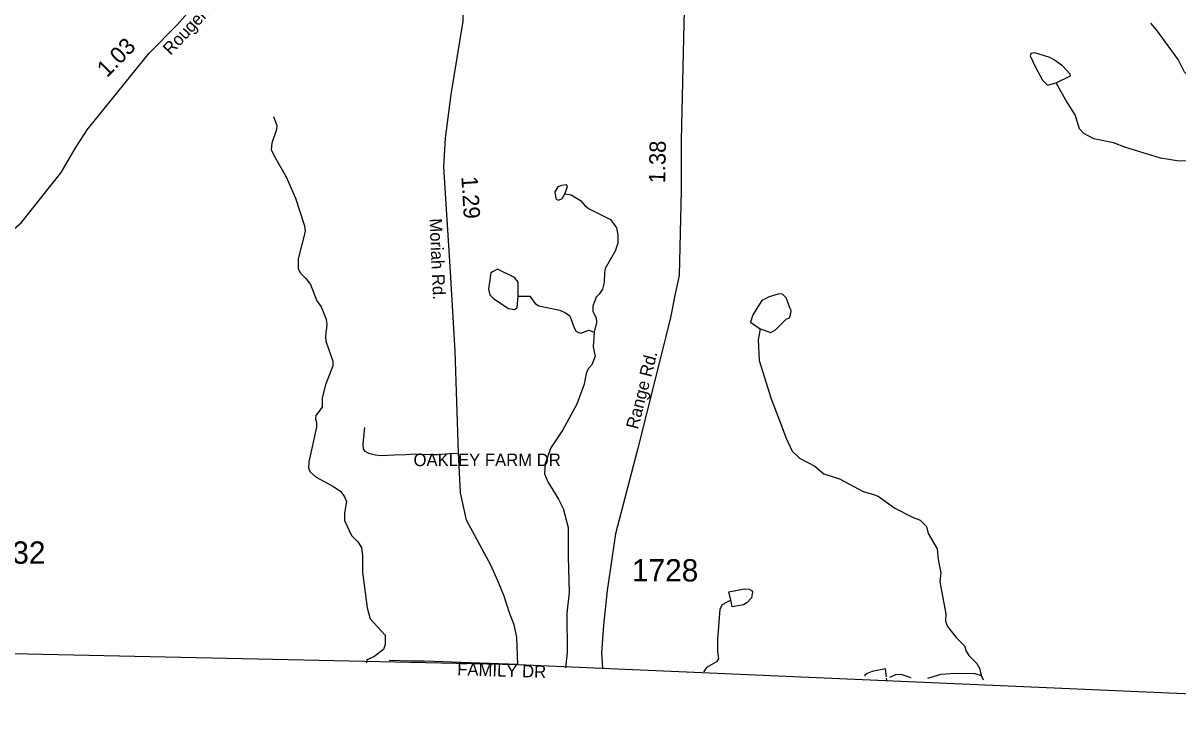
# Model space of a CAD drawing. Extents: x 1950930 to 2061844, y 904556 to 1017002.
# Drawn here: x 2046939 to 2055737, y 904796 to 910013 of the extents above; entities that cross this region are included whole.
import ezdxf

# ---------------------------------------------------------------- set-up
doc = ezdxf.new("R2010")
doc.units = 0
for name, color, linetype in [('Exist Boundary Political CountyLine', 7, 'Continuous'), ('Exist Hydrographic Creek Single Shore', 7, 'Continuous'), ('Exist Hydrographic Misc Water Feature', 7, 'Continuous'), ('Exist Road Non-System Type 51', 7, 'Continuous'), ('Exist Road Non-System Type 51 Label', 7, 'Continuous'), ('Exist Road Primary US Structure Standard Bridge CELL', 7, 'Continuous'), ('Exist Road Secondary Type 51 Attributed', 7, 'Continuous'), ('Exist Road Secondary Type 51 Label', 7, 'Continuous'), ('Exist Road Secondary Type 51 Number Label', 7, 'Continuous')]:
    doc.layers.add(name, color=color, linetype=linetype)

msp = doc.modelspace()

# ---------------------------------------------------------------- linework, layer by layer
at = {"layer": 'Exist Boundary Political CountyLine'}
msp.add_lwpolyline([(2014538, 906012.8), (2027648.7, 905718.5), (2042302.5, 905308.4), (2050707.9, 905127.4), (2058297.2, 904795.7)], dxfattribs=at)
at = {"layer": 'Exist Hydrographic Creek Single Shore'}
for points in [[(2055961.5, 908967.3), (2055875.2, 909119.1), (2055847.1, 909190.9), (2055835, 909243), (2055830.8, 909330.9), (2055854.5, 909471), (2055852.4, 909507.1), (2055820.4, 909603), (2055788.3, 909638.8), (2055740.1, 909734.8), (2055573.6, 909962.5), (2055531.6, 910012.4)], [(2055961.5, 908967.3), (2055875.5, 908959.1), (2055731.6, 908962.9), (2055605.4, 908984.5), (2055339.4, 909066), (2055247.4, 909101.9), (2055095.2, 909131.6), (2055019.2, 909171.4), (2054987.1, 909207.5), (2054954.9, 909315.4), (2054882.6, 909427.3), (2054810.5, 909559)], [(2048847.3, 909301.8), (2048871.3, 909233.9), (2048869.5, 909201.9), (2048833.7, 909097.9), (2048829.7, 909049.9), (2048853.9, 908997.8), (2048944.1, 908842.2), (2049014.5, 908678.3), (2049082.8, 908468.4), (2049086.8, 908424.3), (2049033.3, 908216.2), (2049033.4, 908140.2), (2049053.5, 908108.4), (2049093.5, 908068.4), (2049129.7, 908020.4), (2049177.9, 907896.6), (2049210, 907852.7), (2049248.1, 907756.7), (2049252.2, 907716.8), (2049242.4, 907628.8), (2049246.4, 907588.7), (2049298.7, 907436.8), (2049298.7, 907400.8), (2049243.1, 907256.7), (2049217.3, 907158.7), (2049217.4, 907086.7), (2049169.5, 907022.6), (2049165.6, 906998.7), (2049173.6, 906970.5), (2049173.7, 906934.7), (2049116.2, 906670.5), (2049112.3, 906618.5), (2049128.3, 906590.6), (2049172.4, 906554.7), (2049304.5, 906483), (2049358.6, 906445), (2049386.7, 906403.1), (2049402.6, 906369.1), (2049386.9, 906279), (2049387, 906223), (2049441.2, 906109.3), (2049489.3, 906061.3), (2049517.4, 906017.3), (2049525.4, 905953.3), (2049525.7, 905829.3), (2049560.1, 905559.4), (2049584.3, 905473.4), (2049696.6, 905349.7), (2049696.7, 905279.7), (2049684.8, 905241.7), (2049610.8, 905185.7), (2049558.9, 905161.5), (2049555.2, 905138)]]:
    msp.add_lwpolyline(points, dxfattribs=at)
at = {"layer": 'Exist Hydrographic Misc Water Feature'}
msp.add_line((2053518.4, 905004.6), (2053516.8, 905021.8), dxfattribs=at)
for points in [[(2054788.2, 909735.1), (2054762.1, 909751), (2054646, 909786.8), (2054616.1, 909782.6), (2054610.2, 909764.8), (2054652.4, 909676.7)], [(2054810.5, 909559), (2054918.4, 909611.2), (2054916.3, 909625.2), (2054858.2, 909687.2), (2054788.2, 909735.1)], [(2054652.4, 909676.7), (2054706.3, 909578.9), (2054744.6, 909540.9), (2054810.5, 909559)], [(2051040.2, 908776.1), (2051012.2, 908766.1), (2050990.2, 908727.9), (2050998.3, 908675.9), (2051006.4, 908670)], [(2051066.3, 908712.1), (2051086.2, 908768.1), (2051078.1, 908780.1), (2051040.2, 908776.1)], [(2051006.4, 908670), (2051018.3, 908663.9), (2051046.3, 908676.1), (2051066.3, 908712.1)], [(2051066.3, 908712.1), (2051114.3, 908704.1), (2051186.3, 908662.3), (2051218.5, 908624.4), (2051246.4, 908600.4), (2051414.5, 908516.7), (2051460.8, 908452.8), (2051468.8, 908396.8), (2051469, 908336.8), (2051449.1, 908274.8), (2051373.2, 908144.7), (2051367.3, 908112.6), (2051365.6, 908036.7), (2051353.5, 907986.7), (2051327.7, 907948.6), (2051303.6, 907924.5), (2051279.8, 907856.6), (2051279.8, 907816.6), (2051304, 907768.5), (2051308.1, 907732.6), (2051290.1, 907658.6)], [(2050711.7, 907931.5), (2050711.5, 908039.4), (2050681.5, 908075.4), (2050553.4, 908139.2), (2050515.3, 908119)], [(2050515.3, 908119), (2050501.4, 908111.1), (2050483.6, 907987.1), (2050493.7, 907943), (2050525.7, 907913.2)], [(2052783.7, 907839.4), (2052751.5, 907919.2), (2052723.5, 907947.2), (2052699.6, 907951.1), (2052623.7, 907927.1)], [(2050525.7, 907913.2), (2050636, 907839.3), (2050683.8, 907831.5), (2050703.9, 907843.5), (2050711.7, 907931.5)], [(2050711.7, 907931.5), (2050799.7, 907931.7), (2050839.8, 907875.7), (2050867.8, 907859.7), (2051028, 907826), (2051072, 907806.1), (2051104.1, 907782.2), (2051136.2, 907690.3), (2051152.2, 907662.4), (2051188.2, 907650.5), (2051248.1, 907674.4), (2051290.1, 907658.6)], [(2052623.7, 907927.1), (2052567.7, 907899), (2052497.9, 907790.9), (2052481.9, 907734.8), (2052554, 907682.9)], [(2052554, 907682.9), (2052636.1, 907655.2), (2052670.1, 907675.1), (2052753.8, 907759.4), (2052774, 907765.3), (2052785.8, 907787.3), (2052789.8, 907823.4), (2052783.7, 907839.4)], [(2051290.1, 907658.6), (2051282.4, 907546.5), (2051296.5, 907474.6), (2051272.6, 907410.5), (2051244.7, 907378.5), (2051228.8, 907342.4), (2051212.9, 907262.5), (2051157.2, 907110.4), (2051051.5, 906914.2), (2050959.9, 906778), (2050916, 906657.9), (2050912.2, 906578), (2050936.3, 906517.9), (2051018.6, 906386.2), (2051054.7, 906314.2), (2051091, 906170.2), (2051091.3, 905946.2), (2051099.9, 905674.4), (2051082.1, 905518.3), (2051082.7, 905218.3), (2051071.6, 905101.4)], [(2052554, 907682.9), (2052538.3, 907599), (2052546.5, 907443), (2052637.1, 907151.1), (2052715.3, 906951.2), (2052749.6, 906855.3), (2052797.8, 906751.5), (2052854, 906699.5), (2052969.9, 906637.7), (2053038.1, 906577.9), (2053158.1, 906542.2), (2053338.4, 906444.5), (2053418.3, 906420.7), (2053452.4, 906408.7), (2053580.6, 906316.9), (2053720.7, 906245.2), (2053772.7, 906227.3), (2053822.7, 906177.5)], [(2053822.7, 906177.5), (2053834.8, 906123.4), (2053903, 906007.6), (2053911.3, 905925.6), (2053931.4, 905823.6), (2053923.6, 905755.5), (2053968, 905511.8), (2053966, 905455.8), (2053982.2, 905415.7), (2054048.3, 905331.9), (2054110.4, 905268), (2054122.5, 905227.9), (2054144.6, 905194.1), (2054204.6, 905134.2), (2054224.7, 905098.2), (2054238.9, 905042.3)], [(2052329.9, 905616.6), (2052315.8, 905680.7), (2052435.7, 905702.8)], [(2052435.7, 905702.8), (2052471.7, 905700.9), (2052487.7, 905691), (2052495.8, 905681), (2052487.9, 905634.9), (2052451.9, 905596.9)], [(2052329.9, 905616.6), (2052263.9, 905580.6), (2052248.1, 905548.5), (2052228.5, 905316.4), (2052228.7, 905228.4), (2052236.8, 905168.5), (2052220.8, 905146.4), (2052144.8, 905102.3), (2052125, 905072.3), (2052124.7, 905071.3)], [(2052451.9, 905596.9), (2052428, 905580.8), (2052340.1, 905566.6), (2052329.9, 905616.6)], [(2053406.8, 905072.7), (2053368.9, 905058.7), (2053352.8, 905044.6), (2053352.9, 905036.3)], [(2053515.7, 905031.6), (2053508.8, 905092.8), (2053406.8, 905072.7)], [(2053542.5, 905030.9), (2053589, 905049.1), (2053624.8, 905053.2), (2053702.7, 905026.3)], [(2053831.6, 905022.6), (2053932.9, 905051.6), (2054036.8, 905059.9), (2054188.8, 905058.2), (2054238.9, 905042.3)], [(2054238.9, 905042.3), (2054252.4, 905010.6)]]:
    msp.add_lwpolyline(points, dxfattribs=at)
at = {"layer": 'Exist Road Non-System Type 51'}
for points in [[(2050246.5, 906733), (2050186, 906731.8), (2050101.5, 906723.8), (2050043.1, 906723.8), (2049966.5, 906727.2), (2049918.5, 906728.3), (2049855.6, 906724.9), (2049765.2, 906720.3), (2049668.1, 906716.9), (2049623.5, 906721.5), (2049572.1, 906732.9), (2049544.6, 906750.1), (2049533.2, 906769.5), (2049528.6, 906801.5), (2049534.4, 906857.5), (2049542.4, 906933)], [(2050708.2, 905125.6), (2050347.1, 905140.2), (2049994.6, 905150.8), (2049898, 905153), (2049729, 905156.9)]]:
    msp.add_lwpolyline(points, dxfattribs=at)
at = {"layer": 'Exist Road Secondary Type 51 Attributed'}
for points in [[(2052011.4, 912324.7), (2051979.2, 910304.8), (2051973.8, 910006.6), (2051953.7, 909122.4), (2051951.9, 908741.3), (2051938, 908090.2), (2051905.7, 907949.7), (2051871.9, 907769.6), (2051836.1, 907625.7), (2051823.4, 907574.6), (2051621, 906763.9), (2051451, 906123), (2051389.9, 905690.8), (2051360.2, 905426.8), (2051344.6, 905214.9), (2051352.2, 905099.2)], [(2046172.9, 907893.1), (2046375.8, 907987.2), (2046533.7, 908105.6), (2046679.4, 908241), (2046806.1, 908389.3), (2046923.4, 908492), (2047229, 908875.2), (2047335.9, 909059), (2047427.6, 909199.3), (2047900.4, 909784), (2048111.7, 909999.4), (2048439, 910370.1), (2048548.9, 910470.2), (2048634.6, 910570.4), (2049857.7, 911722.6), (2049922.4, 911748.2)], [(2050708.2, 905127.4), (2050700.6, 905333.6), (2050680.3, 905427.6), (2050644.2, 905519.6), (2050605.1, 905648.1), (2050555.5, 905763.8), (2050503.2, 905883.7), (2050316.5, 906227.3), (2050271.6, 906434.8), (2050256.4, 906741.3), (2050230.6, 907514.2), (2050194.7, 908117.4), (2050145.1, 908916.1), (2050156.6, 909135.6), (2050199.5, 909468.9), (2050292.6, 910029.1), (2050291, 910078.6), (2050280.5, 910179.4), (2050265.4, 910345), (2050226.3, 910531.7), (2049954.7, 911392.4), (2049923.9, 911617.2), (2049922.4, 911748.2)]]:
    msp.add_lwpolyline(points, dxfattribs=at)

# ---------------------------------------------------------------- texts
at = {"layer": 'Exist Road Non-System Type 51 Label'}
for s, rotation, p in [('  OAKLEY FARM DR', 0.02685, (2049842.7, 906637.9)), ('  FAMILY DR', 358.16646, (2050174.6, 905047.6))]:
    msp.add_text(s, height=95, rotation=rotation, dxfattribs=at).set_placement(p)
at = {"layer": 'Exist Road Primary US Structure Standard Bridge CELL'}
for s, rotation, p in [('1.03', 45.53663, (2047577.9, 909593.5)), ('1.38', 88.78223, (2051830.1, 908791.2)), ('1.29', 273.55713, (2050277.4, 908843.3))]:
    msp.add_text(s, height=125, rotation=rotation, dxfattribs=at).set_placement(p)
at = {"layer": 'Exist Road Secondary Type 51 Label'}
for s, rotation, p in [('Rougemont Rd.', 46.96459, (2048063.2, 909763.1)), ('Moriah Rd.', 272.56457, (2050034.8, 908523.8)), ('Range Rd.', 75.66105, (2051622.6, 906913.6))]:
    msp.add_text(s, height=95, rotation=rotation, dxfattribs=at).set_placement(p)
at = {"layer": 'Exist Road Secondary Type 51 Number Label'}
for s, p in [('1732', (2046603.7, 905894.1)), ('1728', (2051577.3, 905759.1))]:
    msp.add_text(s, height=170, dxfattribs=at).set_placement(p)

doc.saveas('drawing.dxf')
